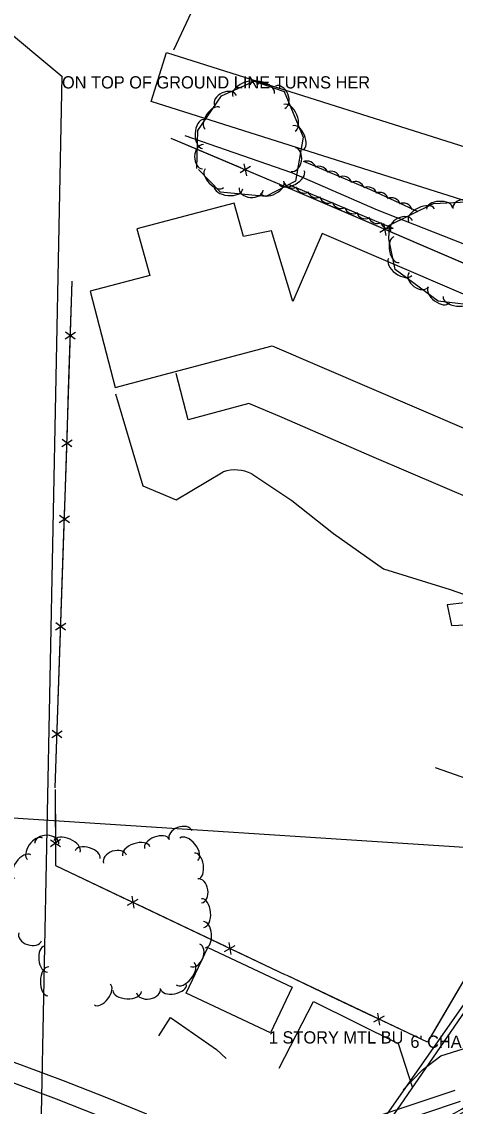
# Model space of a CAD drawing. Extents: x 978516 to 993312, y 1836504 to 1846212.
# Drawn here: x 992148.6 to 992325.8, y 1839573.1 to 1840016.5 of the extents above; entities that cross this region are included whole.
import ezdxf

# ---------------------------------------------------------------- set-up
doc = ezdxf.new("R2010")
doc.units = 0
for name, color, linetype in [('R_Proposed Road', 7, 'Continuous'), ('S_BASELINE', 7, 'Continuous'), ('S_BUILDING', 7, 'Continuous'), ('S_DITCHLINE', 7, 'Continuous'), ('S_FENCE', 7, 'Continuous'), ('S_FIBER_OPTIC_CABLE', 7, 'Continuous'), ('S_MISC_BOUNDARY', 7, 'Continuous'), ('S_PARKING', 7, 'Continuous'), ('S_SANITARY_SEWER', 7, 'Continuous'), ('S_SANITARY_SEWER_ANNOT', 7, 'Continuous'), ('S_STORM_SEWER', 7, 'Continuous'), ('S_STREAM', 7, 'Continuous'), ('S_SURVEY_TEXT_ANNOT', 7, 'Continuous'), ('S_TREE', 7, 'Continuous'), ('S_UTL_PT_SYM', 7, 'Continuous')]:
    doc.layers.add(name, color=color, linetype=linetype)

msp = doc.modelspace()

# ---------------------------------------------------------------- linework, layer by layer
at = {"layer": 'R_Proposed Road'}
for p, q in [((992296, 1839569.74), (992325.84, 1839579.77)), ((992297.59, 1839565), (992327.92, 1839575.2))]:
    msp.add_line(p, q, dxfattribs=at)
for centre, radius, start, end in [((991747.45, 1838488.74), 1171.92, 67.29702, 123.64915), ((991747.45, 1838488.74), 1163.92, 67.29702, 123.64915), ((992254.56, 1839700.85), 150, 247.297, 330.399), ((992254.56, 1839700.85), 148.5, 289.5442, 330.399)]:
    msp.add_arc(centre, radius, start, end, dxfattribs=at)
at = {"layer": 'S_BASELINE'}
msp.add_line((992469.46, 1839669.75), (991863.71, 1839709.34), dxfattribs=at)
at = {"layer": 'S_BUILDING'}
for points in [[(992207.8, 1840003.91), (992351.23, 1839958.52), (992344.9, 1839938.52), (992201.47, 1839983.91)], [(992409.12, 1839870.77), (992271.36, 1839929.9), (992259.44, 1839902.11), (992250.76, 1839931.04), (992239.21, 1839928.66), (992235.5, 1839942.33), (992195.71, 1839931.85), (992201.02, 1839912.66), (992176.54, 1839906.33), (992186.76, 1839866.96), (992251.04, 1839883.98), (992389.32, 1839824.63)], [(992250.34, 1839603.16), (992215.89, 1839619.38), (992224.7, 1839638.09), (992259.15, 1839621.87)]]:
    msp.add_lwpolyline(points, close=True, dxfattribs=at)
at = {"layer": 'S_DITCHLINE'}
msp.add_lwpolyline([(992360.72, 1839696.25), (992349.71, 1839700.34), (992333.73, 1839705.9), (992317.76, 1839711.46)], dxfattribs=at)
at = {"layer": 'S_FENCE'}
for p, q in [((992242.18, 1839957.28), (992237.94, 1839954.63)), ((992240.58, 1839953.51), (992239.54, 1839958.4)), ((992299.22, 1839932.87), (992294.96, 1839930.24)), ((992297.6, 1839929.11), (992296.58, 1839934)), ((992166.4, 1839886.77), (992170.58, 1839889.5)), ((992170.49, 1839886.64), (992166.49, 1839889.63)), ((992165.01, 1839842.79), (992169.19, 1839845.53)), ((992169.1, 1839842.66), (992165.1, 1839845.66)), ((992164, 1839811.81), (992168.19, 1839814.54)), ((992168.09, 1839811.67), (992164.1, 1839814.68)), ((992162.47, 1839767.84), (992166.66, 1839770.57)), ((992166.57, 1839767.7), (992162.57, 1839770.71)), ((992160.95, 1839723.87), (992165.14, 1839726.59)), ((992165.04, 1839723.72), (992161.05, 1839726.73)), ((992160.39, 1839682.1), (992164.5, 1839679.25)), ((992164.49, 1839682.12), (992160.41, 1839679.23)), ((992191.82, 1839655.33), (992196.17, 1839657.8)), ((992193.58, 1839659.03), (992194.41, 1839654.1)), ((992233.32, 1839640.13), (992234.15, 1839635.2)), ((992231.56, 1839636.43), (992235.91, 1839638.89)), ((992296.77, 1839609.97), (992292.42, 1839607.5)), ((992295.02, 1839606.27), (992294.18, 1839611.2))]:
    msp.add_line(p, q, dxfattribs=at)
for points in [[(992219.8, 1839964.54), (992209.77, 1839968.79)], [(992260.31, 1839947.36), (992209.77, 1839968.79)], [(992238.22, 1839956.73), (992219.8, 1839964.54)], [(992260.31, 1839947.36), (992241.9, 1839955.17)], [(992276.88, 1839940.24), (992260.31, 1839947.36)], [(992357.73, 1839905.49), (992260.31, 1839947.36)], [(992295.25, 1839932.34), (992276.88, 1839940.24)], [(992317.3, 1839922.87), (992298.93, 1839930.76)], [(992335.68, 1839914.97), (992317.3, 1839922.87)], [(992166.41, 1839822.17), (992169.19, 1839910.38)], [(992168.55, 1839890.13), (992169.18, 1839910.12)], [(992169.18, 1839910.12), (992169.19, 1839910.38)], [(992167.8, 1839866.15), (992168.43, 1839886.14)], [(992167.16, 1839846.16), (992167.8, 1839866.15)], [(992166.41, 1839822.17), (992167.04, 1839842.16)], [(992162.28, 1839703.24), (992166.41, 1839822.21)], [(992166.16, 1839815.18), (992166.41, 1839822.21)], [(992165.33, 1839791.19), (992166.02, 1839811.18)], [(992164.64, 1839771.2), (992165.33, 1839791.19)], [(992163.81, 1839747.22), (992164.5, 1839767.2)], [(992163.11, 1839727.23), (992163.81, 1839747.22)], [(992162.28, 1839703.24), (992162.97, 1839723.23)], [(992162.33, 1839702.68), (992162.44, 1839682.68)], [(992162.33, 1839702.68), (992162.5, 1839671.56), (992256.43, 1839626.86)], [(992362.02, 1839680.37), (992314.48, 1839599.3)], [(992162.46, 1839678.68), (992162.5, 1839671.56), (992174.13, 1839666.02)], [(992174.13, 1839666.02), (992192.19, 1839657.43)], [(992195.8, 1839655.71), (992213.86, 1839647.11)], [(992213.86, 1839647.11), (992231.93, 1839638.52)], [(992235.54, 1839636.8), (992253.6, 1839628.21)], [(992253.6, 1839628.21), (992256.43, 1839626.86)], [(992274.72, 1839618.17), (992256.86, 1839626.65)], [(992314.48, 1839599.3), (992256.86, 1839626.65)], [(992327.61, 1839621.71), (992317.5, 1839604.45)], [(992292.79, 1839609.6), (992274.72, 1839618.17)], [(992314.48, 1839599.3), (992296.41, 1839607.88)], [(992317.5, 1839604.45), (992314.48, 1839599.3)]]:
    msp.add_lwpolyline(points, dxfattribs=at)
at = {"layer": 'S_FIBER_OPTIC_CABLE'}
msp.add_line((992285.88, 1839548.03), (992342.27, 1839630.08), dxfattribs=at)
at = {"layer": 'S_MISC_BOUNDARY'}
for points in [[(992253.86, 1839588.64), (992267.82, 1839615.99), (992302.43, 1839598.77), (992308.16, 1839581.06)], [(992204.71, 1839601.88), (992209.38, 1839609.35), (992228.24, 1839596.27), (992232.23, 1839592.71)]]:
    msp.add_lwpolyline(points, dxfattribs=at)
at = {"layer": 'S_PARKING'}
for points in [[(992210.81, 1840004.93), (992222.09, 1840029.2), (992233.48, 1840047.95), (992247.76, 1840073.55), (992259.4, 1840093.06)], [(992402.31, 1839791.43), (992371.78, 1839804.5), (992334.82, 1839820.38), (992292.74, 1839838.35), (992254.11, 1839855.14), (992241.46, 1839860.46), (992216.67, 1839853.77), (992211.8, 1839872.73)], [(992186.92, 1839864.29), (992198.11, 1839826.76), (992211.78, 1839820.99), (992231, 1839832.43)], [(992242.7, 1839831.64), (992259.07, 1839820.76), (992276.03, 1839807.2), (992296.5, 1839792.78), (992323.69, 1839784.4), (992336.98, 1839779.7), (992322.48, 1839778.12), (992324.27, 1839769.69), (992345.01, 1839770.58), (992359.96, 1839768.36)], [(992304.53, 1839579.81), (992312.47, 1839587.99), (992319.97, 1839593.71), (992336.02, 1839598.75), (992353.37, 1839625.37), (992370.82, 1839660.94), (992374.21, 1839667.05), (992390.11, 1839689.26)]]:
    msp.add_lwpolyline(points, dxfattribs=at)
msp.add_arc((992235.9, 1839817.89), 15.35, 63.6681, 108.6154, dxfattribs=at)
at = {"layer": 'S_SANITARY_SEWER'}
for p, q in [((992035.37, 1840102.11), (992165.08, 1839994.18)), ((992165.08, 1839994.18), (992154.97, 1839491.96))]:
    msp.add_line(p, q, dxfattribs=at)
at = {"layer": 'S_STORM_SEWER'}
msp.add_line((992154.4, 1839364.52), (992381.29, 1839689.14), dxfattribs=at)
at = {"layer": 'S_STREAM'}
msp.add_lwpolyline([(992402.87, 1839895.59), (992380.87, 1839904.36), (992352, 1839916.64), (992294, 1839939.44), (992259, 1839954.65), (992215.46, 1839969.88)], dxfattribs=at)
at = {"layer": 'S_TREE'}
for points in [[(992220.14, 1839956.43), (992220.67, 1839971.97), (992230.27, 1839986.14), (992243.6, 1839992.22), (992255.84, 1839987.95), (992263.64, 1839969.34), (992260.53, 1839951.32), (992248.41, 1839945.06), (992229.88, 1839946.83), (992220.86, 1839956.09)], [(992263.8, 1839959.47), (992291.77, 1839947.55), (992310.57, 1839938.89)], [(992300.38, 1839931.91), (992257.51, 1839949.96)], [(992298.34, 1839933.01), (992316.87, 1839942.12), (992333.21, 1839943.03), (992347.69, 1839924.57), (992346.74, 1839910.62), (992337.16, 1839900.08), (992318.86, 1839902.23), (992301.25, 1839915.13), (992298.72, 1839927.71), (992298.91, 1839932.74)]]:
    msp.add_lwpolyline(points, dxfattribs=at)
for centre in [(992259.23, 1839952.09), (992264.13, 1839950.06), (992269.03, 1839948.08), (992273.92, 1839945.94), (992279.11, 1839943.72), (992284.12, 1839941.61), (992289.02, 1839939.58), (992293.92, 1839937.6), (992298.81, 1839935.46)]:
    msp.add_arc(centre, 3.64, 196.3665, 297.9634, dxfattribs=at)
for centre, major_axis, ratio, start_param, end_param in [((992240.24, 1839988.36), (-5.34, -2.44), 0.55008, 3.141593, 6.283185), ((992246.87, 1839988.84), (-5.05, 1.76), 0.540699, 3.141593, 6.283185), ((992254.24, 1839985.61), (-1.92, 4.57), 0.685311, 3.141593, 6.283185), ((992231.92, 1839984.27), (-4.51, -2.06), 0.685311, 3.141593, 6.283185), ((992226.66, 1839977.02), (-3, -4.43), 0.540699, 3.141593, 6.283185), ((992258.06, 1839977.17), (-2.27, 5.41), 0.55008, 3.141593, 6.283185), ((992222.75, 1839970.57), (-0.2, -5.87), 0.55008, 3.141593, 6.283185), ((992261.49, 1839968.99), (-2.07, 4.93), 0.540699, 3.141593, 6.283185), ((992222.69, 1839961.3), (-0.17, -4.95), 0.685311, 3.141593, 6.283185), ((992259.63, 1839960.09), (0.84, 4.88), 0.685311, 3.141593, 6.283185), ((992265.43, 1839956.06), (-3.31, 1.52), 0.936694, 3.856588, 5.629789), ((992227.35, 1839952.47), (3.73, -3.83), 0.540699, 3.141593, 6.283185), ((992258.88, 1839952.85), (5.21, 2.69), 0.55008, 3.141593, 6.283185), ((992270.31, 1839953.91), (-3.31, 1.52), 0.936694, 3.856588, 5.629789), ((992275.19, 1839951.9), (-3.31, 1.52), 0.936694, 3.856588, 5.629789), ((992251, 1839948.78), (4.75, 2.46), 0.540699, 3.141593, 6.283185), ((992280.09, 1839949.85), (-3.31, 1.52), 0.936694, 3.856588, 5.629789), ((992285.09, 1839947.72), (-3.31, 1.52), 0.936694, 3.856588, 5.629789), ((992233.13, 1839948.65), (5.84, -0.56), 0.55008, 3.141593, 6.283185), ((992242.37, 1839948.03), (4.93, -0.47), 0.685311, 3.141593, 6.283185), ((992290.27, 1839945.47), (-3.31, 1.52), 0.936694, 3.856588, 5.629789), ((992295.02, 1839943.23), (-3.31, 1.52), 0.936694, 3.825789, 5.598989), ((992299.85, 1839941.08), (-3.31, 1.52), 0.936694, 3.825789, 5.598989), ((992304.68, 1839938.89), (-3.31, 1.52), 0.936694, 3.825789, 5.598989), ((992312.04, 1839937.38), (-5.27, -2.59), 0.55008, 3.141593, 6.283185), ((992319.42, 1839940.14), (-5.34, -0.3), 0.540699, 3.141593, 6.283185), ((992329.73, 1839940.45), (-4.95, -0.28), 0.685311, 3.141593, 6.283185), ((992303.84, 1839933.06), (-4.45, -2.19), 0.685311, 3.141593, 6.283185), ((992301.78, 1839923.25), (1.05, -5.24), 0.540699, 3.141593, 6.283185), ((992303.32, 1839916.24), (4.73, -3.47), 0.55008, 3.141593, 6.283185), ((992310.94, 1839910.98), (4, -2.93), 0.685311, 3.141593, 6.283185), ((992319.1, 1839904.68), (4.31, -3.16), 0.540699, 3.141593, 6.283185), ((992326.67, 1839903.45), (5.83, -0.68), 0.55008, 3.141593, 6.283185), ((992213.55, 1839683.91), (-4.62, -1.8), 0.685311, 3.141593, 6.283185), ((992154.08, 1839678.33), (-3.06, -4.38), 0.540699, 3.141593, 6.283185), ((992158.87, 1839680.51), (-4.95, 0.19), 0.685311, 3.141593, 6.283185), ((992167.11, 1839679.36), (-5.4, 2.31), 0.55008, 3.141593, 6.283185), ((992203.85, 1839680.41), (-4.98, -1.94), 0.540699, 3.141593, 6.283185), ((992216.98, 1839678.17), (-3.67, 4.58), 0.55008, 3.141593, 6.283185), ((992175.53, 1839676), (-5.1, 1.59), 0.540699, 3.141593, 6.283185), ((992195.43, 1839677.35), (-5.56, -1.89), 0.55008, 3.141593, 6.283185), ((992149, 1839671.06), (-3.36, -4.81), 0.55008, 3.141593, 6.283185), ((992186.75, 1839674.13), (-4.69, -1.59), 0.685311, 3.141593, 6.283185), ((992220.02, 1839671.35), (-0.82, 5.28), 0.540699, 3.141593, 6.283185), ((992221.34, 1839661.13), (-0.76, 4.9), 0.685311, 3.141593, 6.283185), ((992222.62, 1839652.12), (-0.48, 5.85), 0.55008, 3.141593, 6.283185), ((992223.34, 1839643.28), (-0.43, 5.33), 0.540699, 3.141593, 6.283185), ((992152.07, 1839642.41), (4.68, -1.61), 0.685311, 3.141593, 6.283185), ((992219.48, 1839634.85), (1.93, 4.57), 0.685311, 3.141593, 6.283185), ((992158.51, 1839633.32), (0.59, -5.31), 0.540699, 3.141593, 6.283185), ((992215.4, 1839627.34), (3.68, 4.57), 0.55008, 3.141593, 6.283185), ((992159.47, 1839624.2), (-0.19, -5.87), 0.55008, 3.141593, 6.283185), ((992181.56, 1839618.83), (3.24, 4.25), 0.540699, 3.141593, 6.283185), ((992210.66, 1839621.96), (5.26, 0.95), 0.540699, 3.141593, 6.283185), ((992191.74, 1839620.29), (5.86, -0.22), 0.55008, 3.141593, 6.283185), ((992200.47, 1839620.38), (4.88, 0.88), 0.685311, 3.141593, 6.283185)]:
    msp.add_ellipse(centre, major_axis=major_axis, ratio=ratio, start_param=start_param, end_param=end_param, dxfattribs=at)
at = {"layer": 'S_UTL_PT_SYM'}
msp.add_lwpolyline([(992165.08, 1839994.18), (992165.08, 1839994.23), (992165.08, 1839994.18), (992165.03, 1839994.18), (992165.08, 1839994.18), (992165.08, 1839994.13), (992165.08, 1839994.18), (992165.13, 1839994.18)], dxfattribs=at)

# ---------------------------------------------------------------- texts
at = {"layer": 'S_SANITARY_SEWER_ANNOT'}
msp.add_text('ON TOP OF GROUND LINE TURNS HER', height=5, dxfattribs=at).set_placement((992165.08, 1839989.18))
at = {"layer": 'S_SURVEY_TEXT_ANNOT'}
for s, p in [('1 STORY MTL BU', (992249.65, 1839598.78)), ("6' CHAINLINK 3 BARB GOOD", (992307.47, 1839597.01))]:
    msp.add_text(s, height=5, dxfattribs=at).set_placement(p)

doc.saveas('drawing.dxf')
